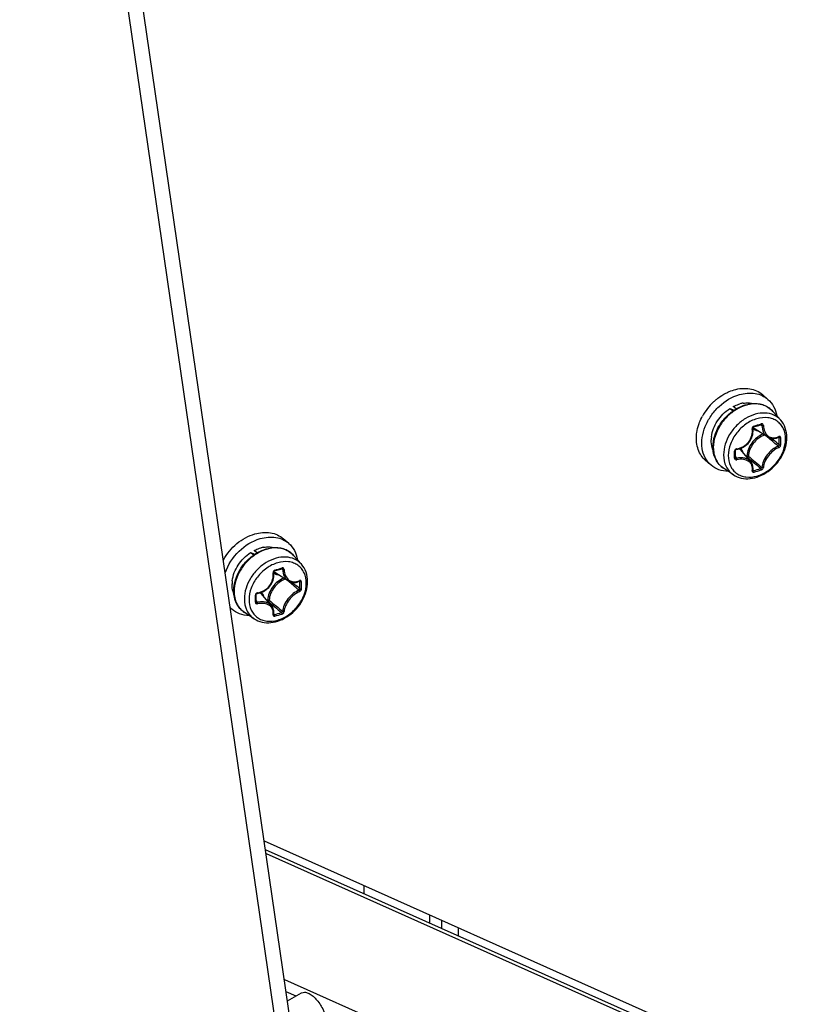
# Model space of a CAD drawing. Header units: millimetres. Extents: x 0 to 420, y 0 to 297.
# Tile 329 of 502: x 315.51 to 322.69, y 160.13 to 169.18. Entities that reach past the tile are written whole.
import ezdxf

# ---------------------------------------------------------------- set-up
doc = ezdxf.new("R2010")
doc.units = ezdxf.units.MM
doc.header["$LTSCALE"] = 23.1
doc.layers.get('0').update_dxf_attribs({"linetype": 'CONTINUOUS'})

msp = doc.modelspace()

# ---------------------------------------------------------------- linework, layer by layer
at = {"color": 7, "linetype": 'CONTINUOUS'}
for p, q in [((318.5938, 155.8672), (315.5704, 176.6277)), ((318.4637, 155.8086), (315.4398, 176.5728)), ((322.3872, 165.6876), (322.3372, 165.7309)), ((322.0365, 165.6037), (322.0755, 165.5876)), ((322.064, 165.5798), (322.0365, 165.6037)), ((322.0945, 165.5996), (322.0684, 165.6223)), ((322.5044, 165.4963), (322.4326, 165.5774)), ((322.2467, 165.3647), (322.2492, 165.3798)), ((322.2485, 165.4243), (322.2487, 165.4259)), ((322.2485, 165.4228), (322.2485, 165.4243)), ((322.2499, 165.4101), (322.2485, 165.4228)), ((322.2487, 165.4259), (322.2491, 165.4274)), ((322.2491, 165.4274), (322.2497, 165.429)), ((322.2492, 165.3798), (322.2503, 165.395)), ((322.2497, 165.429), (322.2505, 165.4305)), ((322.2503, 165.395), (322.2499, 165.4101)), ((322.2505, 165.4305), (322.2515, 165.4318)), ((322.2515, 165.4318), (322.2527, 165.433)), ((322.2527, 165.433), (322.2539, 165.4341)), ((322.2539, 165.4341), (322.2552, 165.4349)), ((322.2552, 165.4349), (322.2565, 165.4355)), ((322.2565, 165.4355), (322.2571, 165.4356)), ((322.2571, 165.4356), (322.2663, 165.4381)), ((322.3847, 165.3415), (322.2595, 165.4191)), ((322.2663, 165.4381), (322.2784, 165.4415)), ((322.2784, 165.4415), (322.2905, 165.445)), ((322.2905, 165.445), (322.3025, 165.4485)), ((322.3025, 165.4485), (322.3144, 165.452)), ((322.3144, 165.452), (322.3235, 165.4548)), ((322.32, 165.4537), (322.3317, 165.4475)), ((322.3243, 165.4552), (322.3235, 165.4548)), ((322.3235, 165.4548), (322.3241, 165.455)), ((322.3241, 165.455), (322.3251, 165.4551)), ((322.3251, 165.4551), (322.326, 165.455)), ((322.326, 165.455), (322.3268, 165.4548)), ((322.3268, 165.4548), (322.3271, 165.4546)), ((322.1929, 165.2723), (322.204, 165.2833)), ((322.204, 165.2833), (322.2142, 165.2952)), ((322.2142, 165.2952), (322.2232, 165.3079)), ((322.2232, 165.3079), (322.231, 165.3213)), ((322.231, 165.3213), (322.2376, 165.3354)), ((322.2376, 165.3354), (322.2428, 165.3499)), ((322.2428, 165.3499), (322.2467, 165.3647)), ((322.3777, 165.3458), (322.3838, 165.3407)), ((322.3846, 165.3416), (322.3912, 165.3378)), ((322.3912, 165.3378), (322.4008, 165.3336)), ((322.4008, 165.3336), (322.4109, 165.3304)), ((322.4109, 165.3304), (322.4214, 165.3284)), ((322.4195, 165.3288), (322.4337, 165.3168)), ((322.4214, 165.3284), (322.4322, 165.3276)), ((322.4322, 165.3276), (322.4433, 165.328)), ((322.4433, 165.328), (322.4545, 165.3296)), ((322.4545, 165.3296), (322.4657, 165.3324)), ((322.4657, 165.3324), (322.4769, 165.3364)), ((322.4769, 165.3364), (322.4855, 165.3403)), ((322.4828, 165.339), (322.4895, 165.3355)), ((322.4855, 165.3403), (322.4863, 165.3406)), ((322.4863, 165.3406), (322.4869, 165.3408)), ((322.4869, 165.3408), (322.4872, 165.3408)), ((322.0875, 165.2173), (322.0876, 165.2185)), ((322.0876, 165.2069), (322.0875, 165.2173)), ((322.0876, 165.2185), (322.088, 165.2201)), ((322.0877, 165.1938), (322.0876, 165.2069)), ((322.0877, 165.1801), (322.0877, 165.1938)), ((322.088, 165.2201), (322.0887, 165.2218)), ((322.0887, 165.2218), (322.0897, 165.2233)), ((322.0897, 165.2233), (322.091, 165.2248)), ((322.091, 165.2248), (322.0925, 165.226)), ((322.0925, 165.226), (322.0942, 165.2271)), ((322.0942, 165.2271), (322.0959, 165.2279)), ((322.0959, 165.2279), (322.0976, 165.2284)), ((322.0976, 165.2284), (322.0986, 165.2285)), ((322.0986, 165.2285), (322.1105, 165.2305)), ((322.1105, 165.2305), (322.1256, 165.2342)), ((322.1256, 165.2342), (322.1402, 165.2393)), ((322.2295, 165.1142), (322.135, 165.2267)), ((322.1402, 165.2393), (322.1544, 165.2457)), ((322.1544, 165.2457), (322.168, 165.2534)), ((322.168, 165.2534), (322.1809, 165.2623)), ((322.1809, 165.2623), (322.1929, 165.2723)), ((321.8635, 165.0828), (321.8135, 165.1261)), ((322.0875, 165.1509), (322.0876, 165.1672)), ((322.0875, 165.1506), (322.0875, 165.1509)), ((322.0876, 165.1498), (322.0875, 165.1506)), ((322.0876, 165.1672), (322.0877, 165.1801)), ((322.0876, 165.1582), (322.0972, 165.1453)), ((322.0878, 165.1491), (322.0876, 165.1498)), ((322.0881, 165.1486), (322.0878, 165.1491)), ((322.1944, 165.1675), (322.1866, 165.1653)), ((322.1989, 165.1551), (322.1959, 165.1542)), ((322.2351, 165.1068), (322.2294, 165.1142)), ((322.2405, 165.0976), (322.2351, 165.1068)), ((322.0695, 164.9942), (321.979, 165.0537)), ((322.2447, 165.0878), (322.2405, 165.0976)), ((322.2478, 165.0774), (322.2447, 165.0878)), ((322.2497, 165.0666), (322.2478, 165.0774)), ((322.2484, 165.0345), (322.2485, 165.035)), ((322.2485, 165.0341), (322.2484, 165.0345)), ((322.2485, 165.035), (322.2498, 165.0439)), ((322.2494, 165.041), (322.255, 165.0333)), ((322.2503, 165.0554), (322.2497, 165.0666)), ((322.2498, 165.0439), (322.2503, 165.0554)), ((317.9797, 164.3634), (317.9297, 164.4067)), ((317.687, 164.2755), (317.6609, 164.2981)), ((317.629, 164.2795), (317.668, 164.2635)), ((317.6566, 164.2557), (317.629, 164.2795)), ((318.0969, 164.1721), (318.0251, 164.2532)), ((317.8422, 164.1048), (317.8431, 164.1063)), ((317.8431, 164.1063), (317.8441, 164.1076)), ((317.8441, 164.1076), (317.8452, 164.1089)), ((317.8452, 164.1089), (317.8464, 164.1099)), ((317.8464, 164.1099), (317.8477, 164.1107)), ((317.8477, 164.1107), (317.8491, 164.1113)), ((317.8491, 164.1113), (317.8496, 164.1115)), ((317.8496, 164.1115), (317.8588, 164.114)), ((317.8588, 164.114), (317.8709, 164.1174)), ((317.8709, 164.1174), (317.883, 164.1208)), ((317.883, 164.1208), (317.895, 164.1243)), ((317.895, 164.1243), (317.907, 164.1279)), ((317.907, 164.1279), (317.9161, 164.1306)), ((317.9125, 164.1296), (317.9242, 164.1233)), ((317.9168, 164.131), (317.9161, 164.1306)), ((317.9161, 164.1306), (317.9166, 164.1308)), ((317.9166, 164.1308), (317.9176, 164.1309)), ((317.9176, 164.1309), (317.9185, 164.1308)), ((317.9185, 164.1308), (317.9193, 164.1306)), ((317.9193, 164.1306), (317.9197, 164.1305)), ((317.8301, 164.0112), (317.8354, 164.0257)), ((317.8354, 164.0257), (317.8393, 164.0405)), ((317.8393, 164.0405), (317.8418, 164.0556)), ((317.841, 164.1001), (317.8412, 164.1017)), ((317.841, 164.0986), (317.841, 164.1001)), ((317.8424, 164.0859), (317.841, 164.0986)), ((317.8412, 164.1017), (317.8416, 164.1033)), ((317.8416, 164.1033), (317.8422, 164.1048)), ((317.8418, 164.0556), (317.8428, 164.0708)), ((317.8428, 164.0708), (317.8424, 164.0859)), ((317.9772, 164.0174), (317.852, 164.095)), ((317.9702, 164.0217), (317.9764, 164.0165)), ((317.9771, 164.0174), (317.9838, 164.0136)), ((318.0694, 164.0122), (318.078, 164.0161)), ((318.078, 164.0161), (318.0789, 164.0164)), ((318.0789, 164.0164), (318.0794, 164.0166)), ((318.0794, 164.0166), (318.0797, 164.0166)), ((317.7469, 163.9215), (317.7605, 163.9292)), ((317.7605, 163.9292), (317.7734, 163.9381)), ((317.7734, 163.9381), (317.7854, 163.9481)), ((317.7854, 163.9481), (317.7966, 163.9591)), ((317.7966, 163.9591), (317.8067, 163.971)), ((317.8067, 163.971), (317.8157, 163.9837)), ((317.8157, 163.9837), (317.8235, 163.9972)), ((317.8235, 163.9972), (317.8301, 164.0112)), ((317.9838, 164.0136), (317.9934, 164.0094)), ((317.9934, 164.0094), (318.0034, 164.0062)), ((318.0034, 164.0062), (318.0139, 164.0042)), ((318.012, 164.0046), (318.0262, 163.9927)), ((318.0139, 164.0042), (318.0247, 164.0034)), ((318.0247, 164.0034), (318.0358, 164.0038)), ((318.0358, 164.0038), (318.047, 164.0054)), ((318.047, 164.0054), (318.0582, 164.0082)), ((318.0582, 164.0082), (318.0694, 164.0122)), ((318.0753, 164.0149), (318.0821, 164.0113)), ((317.68, 163.8931), (317.6801, 163.8944)), ((317.6801, 163.8828), (317.68, 163.8931)), ((317.68, 163.8267), (317.6802, 163.843)), ((317.6801, 163.8944), (317.6805, 163.896)), ((317.6802, 163.8696), (317.6801, 163.8828)), ((317.6802, 163.8559), (317.6802, 163.8696)), ((317.6802, 163.843), (317.6802, 163.8559)), ((317.6805, 163.896), (317.6812, 163.8976)), ((317.6812, 163.8976), (317.6823, 163.8992)), ((317.6823, 163.8992), (317.6836, 163.9006)), ((317.6836, 163.9006), (317.685, 163.9019)), ((317.685, 163.9019), (317.6867, 163.9029)), ((317.6867, 163.9029), (317.6884, 163.9037)), ((317.6884, 163.9037), (317.6902, 163.9042)), ((317.6902, 163.9042), (317.6911, 163.9044)), ((317.6911, 163.9044), (317.703, 163.9063)), ((317.703, 163.9063), (317.7181, 163.91)), ((317.7181, 163.91), (317.7328, 163.9151)), ((317.822, 163.7901), (317.7276, 163.9025)), ((317.7328, 163.9151), (317.7469, 163.9215)), ((317.7869, 163.8434), (317.7791, 163.8411)), ((317.456, 163.7587), (317.4429, 163.77)), ((317.68, 163.8264), (317.68, 163.8267)), ((317.6801, 163.8256), (317.68, 163.8264)), ((317.6801, 163.8341), (317.6897, 163.8211)), ((317.6803, 163.8249), (317.6801, 163.8256)), ((317.6806, 163.8244), (317.6803, 163.8249)), ((317.7914, 163.8309), (317.7884, 163.83)), ((317.8276, 163.7826), (317.822, 163.7901)), ((317.833, 163.7734), (317.8276, 163.7826)), ((317.8372, 163.7636), (317.833, 163.7734)), ((317.8403, 163.7533), (317.8372, 163.7636)), ((317.8422, 163.7424), (317.8403, 163.7533)), ((317.662, 163.67), (317.5716, 163.7295)), ((317.841, 163.7109), (317.8423, 163.7197)), ((317.841, 163.7103), (317.841, 163.7109)), ((317.841, 163.7099), (317.841, 163.7103)), ((317.8419, 163.7168), (317.8475, 163.7091)), ((317.8429, 163.7312), (317.8422, 163.7424)), ((317.8423, 163.7197), (317.8429, 163.7312)), ((317.7548, 161.6281), (342.9502, 150.3753)), ((342.616, 150.4458), (317.7665, 161.5476)), ((318.6717, 161.2186), (318.6717, 161.1432)), ((319.2779, 160.8724), (319.2779, 160.9478)), ((319.3877, 160.8233), (319.3877, 160.8988)), ((319.5377, 160.8318), (319.5377, 160.7563)), ((317.969, 160.1574), (318.0985, 160.2312))]:
    msp.add_line(p, q, dxfattribs=at)
at = {"color": 3, "linetype": 'CONTINUOUS'}
for p, q in [((317.7714, 161.514), (342.6908, 150.381)), ((317.9403, 160.3542), (344.1885, 148.6409)), ((318.047, 160.2018), (317.9566, 160.2422))]:
    msp.add_line(p, q, dxfattribs=at)
at = {"color": 7, "linetype": 'CONTINUOUS'}
for centre, radius, start, end in [((322.2467, 165.28), 0.5268, 133.23466, 151.14273), ((322.2442, 165.2836), 0.5225, 129.69427, 133.29593), ((322.2024, 165.3799), 0.2761, 99.13236, 105.26751), ((322.2857, 165.4473), 0.1962, 50.21099, 52.55698), ((322.2859, 165.4476), 0.1958, 47.22734, 50.21044), ((322.2852, 165.4468), 0.1969, 41.53016, 47.2187), ((322.314, 165.5073), 0.1036, 231.02796, 232.4183), ((322.3146, 165.508), 0.1045, 232.42719, 238.20278), ((321.7111, 167.4656), 2.0958, 285.1573, 287.05436), ((322.1418, 165.3097), 0.2763, 172.94311, 179.02067), ((313.2816, 154.601), 14.078, 49.48381, 49.71745), ((314.3331, 155.8302), 12.4604, 49.15596, 49.48764), ((313.8234, 155.1205), 13.3455, 49.50625, 49.82093), ((322.4305, 165.4606), 0.1281, 294.56944, 296.3793), ((320.9452, 165.3021), 1.5447, 0.00466, 1.24001), ((321.0134, 165.3021), 1.4765, 358.73166, 0.00478), ((320.947, 165.3013), 1.5576, 0.00435, 1.23968), ((321.0158, 165.3013), 1.4888, 358.73194, 0.00505), ((319.8237, 165.1789), 2.2571, 0.00371, 0.85699), ((322.1036, 165.212), 0.0224, 97.07501, 105.67199), ((322.055, 165.1595), 0.1045, 40.01139, 46.15737), ((319.936, 165.1789), 2.1448, 359.12081, 0.00362), ((322.0847, 165.1509), 0.00278, 350.98932, 359.09365), ((331.3149, 175.8763), 14.0729, 229.62633, 229.94629), ((330.798, 175.364), 13.3342, 229.8909, 230.24479), ((329.9071, 174.2013), 11.8849, 229.94478, 230.3357), ((329.5279, 173.8369), 11.348, 230.24369, 230.64376), ((322.2511, 165.0364), 0.00339, 216.40821, 219.64724), ((321.8727, 166.4817), 1.498, 284.78581, 287.41773), ((321.8721, 166.4851), 1.5163, 284.78809, 287.41019), ((317.7949, 164.0557), 0.2761, 99.13236, 105.26751), ((317.8782, 164.1231), 0.1962, 50.21099, 52.55698), ((317.8784, 164.1234), 0.1958, 47.22734, 50.21044), ((317.8777, 164.1227), 0.1969, 41.53016, 47.2187), ((317.3036, 166.1414), 2.0958, 285.1573, 287.05436), ((317.7343, 163.9855), 0.2763, 172.94311, 179.02067), ((317.9065, 164.1831), 0.1036, 231.02796, 232.4183), ((317.9071, 164.1838), 0.1045, 232.42719, 238.20278), ((308.8741, 153.2769), 14.078, 49.48381, 49.71745), ((318.023, 164.1364), 0.1281, 294.56944, 296.3793), ((309.9256, 154.506), 12.4604, 49.15596, 49.48764), ((309.416, 153.7963), 13.3455, 49.50625, 49.82093), ((316.5377, 163.9779), 1.5447, 0.00466, 1.24001), ((316.606, 163.9779), 1.4765, 358.73166, 0.00478), ((316.5396, 163.9771), 1.5576, 0.00435, 1.23968), ((316.6084, 163.9771), 1.4888, 358.73194, 0.00505), ((315.4162, 163.8547), 2.2571, 0.00371, 0.85699), ((315.5285, 163.8548), 2.1448, 359.12081, 0.00362), ((317.6961, 163.8878), 0.0224, 97.07501, 105.67199), ((317.6475, 163.8353), 0.1045, 40.01139, 46.15737), ((326.3905, 174.0399), 13.3342, 229.8909, 230.24479), ((317.6037, 163.9292), 0.2256, 224.41657, 229.09522), ((317.6772, 163.8268), 0.00278, 350.98932, 359.09365), ((326.9074, 174.5522), 14.0729, 229.62633, 229.94629), ((325.4997, 172.8772), 11.8849, 229.94478, 230.3357), ((325.1204, 172.5127), 11.348, 230.24369, 230.64376), ((317.8436, 163.7122), 0.00339, 216.40821, 219.64724), ((317.4652, 165.1575), 1.498, 284.78581, 287.41773), ((317.4646, 165.1609), 1.5163, 284.78809, 287.41019)]:
    msp.add_arc(centre, radius, start, end, dxfattribs=at)
for points, knots in [([(321.9105, 165.6856), (321.9174, 165.6913), (321.9451, 165.7131), (321.9752, 165.7321), (321.9986, 165.7442)], [0, 0, 0, 0, 0.253808, 1, 1, 1, 1]), ([(321.9986, 165.7442), (322.0049, 165.7474), (322.0297, 165.7595), (322.0556, 165.7692), (322.0754, 165.7749)], [0, 0, 0, 0, 0.255043, 1, 1, 1, 1]), ([(322.0754, 165.7749), (322.1216, 165.7883), (322.1948, 165.7954), (322.2836, 165.7688), (322.321, 165.7449), (322.3372, 165.7309)], [0, 0, 0, 0, 0.524089, 0.765965, 1, 1, 1, 1]), ([(322.1254, 165.7316), (322.1716, 165.745), (322.2448, 165.7521), (322.3336, 165.7255), (322.371, 165.7016), (322.3872, 165.6876)], [0, 0, 0, 0, 0.524089, 0.765965, 1, 1, 1, 1]), ([(321.8635, 165.0828), (321.8418, 165.1016), (321.8045, 165.1495), (321.7772, 165.2389), (321.7784, 165.3389), (321.8071, 165.4415), (321.8607, 165.5394), (321.9575, 165.6514), (322.056, 165.7116), (322.1254, 165.7316)], [0, 0, 0, 0, 0.104396, 0.214712, 0.334327, 0.463303, 0.598992, 0.737102, 1, 1, 1, 1]), ([(322.0684, 165.6223), (322.0734, 165.6248), (322.0932, 165.6344), (322.1139, 165.6419), (322.1297, 165.6462)], [0, 0, 0, 0, 0.255242, 1, 1, 1, 1]), ([(322.1585, 165.6525), (322.1666, 165.6537), (322.1974, 165.6572), (322.2292, 165.6547), (322.2514, 165.6488)], [0, 0, 0, 0, 0.260904, 1, 1, 1, 1]), ([(322.1996, 165.6417), (322.2215, 165.6466), (322.2654, 165.6517), (322.3298, 165.6435), (322.3876, 165.619), (322.4192, 165.5924), (322.4326, 165.5774)], [0, 0, 0, 0, 0.266294, 0.518775, 0.761309, 1, 1, 1, 1]), ([(322.405, 165.6031), (322.392, 165.613), (322.3629, 165.6299), (322.2958, 165.6497), (322.2409, 165.6468), (322.2056, 165.6389)], [0, 0, 0, 0, 0.235668, 0.47873, 1, 1, 1, 1]), ([(322.3872, 165.6876), (322.4084, 165.6693), (322.4448, 165.623), (322.4627, 165.5672), (322.4675, 165.5381)], [0, 0, 0, 0, 0.486811, 1, 1, 1, 1]), ([(321.8676, 165.3437), (321.8739, 165.395), (321.9147, 165.4969), (321.9913, 165.5742), (322.0365, 165.6037)], [0, 0, 0, 0, 0.489346, 1, 1, 1, 1]), ([(321.8811, 165.2512), (321.8811, 165.3196), (321.9168, 165.4257), (322.0052, 165.5362), (322.0634, 165.5815), (322.0945, 165.5997)], [0, 0, 0, 0, 0.484994, 0.744206, 1, 1, 1, 1]), ([(322.099, 165.5959), (322.0677, 165.5774), (322.0093, 165.5316), (321.9207, 165.4203), (321.8848, 165.314), (321.8848, 165.2455)], [0, 0, 0, 0, 0.256449, 0.516507, 1, 1, 1, 1]), ([(322.5044, 165.4963), (322.4869, 165.516), (322.4419, 165.549), (322.3579, 165.5673), (322.2668, 165.5549), (322.177, 165.5145), (322.0962, 165.45), (322.0128, 165.3439), (321.9791, 165.2431), (321.9791, 165.1781)], [0, 0, 0, 0, 0.104646, 0.214456, 0.334319, 0.464647, 0.602133, 0.741336, 1, 1, 1, 1]), ([(322.0945, 165.5997), (322.1029, 165.6046), (322.1362, 165.6225), (322.1722, 165.6356), (322.1996, 165.6417)], [0, 0, 0, 0, 0.257132, 1, 1, 1, 1]), ([(322.2056, 165.6389), (322.1966, 165.6369), (322.1594, 165.6269), (322.1241, 165.6107), (322.099, 165.5959)], [0, 0, 0, 0, 0.242244, 1, 1, 1, 1]), ([(321.7512, 165.4569), (321.7534, 165.4635), (321.7631, 165.49), (321.7751, 165.5156), (321.7853, 165.5343)], [0, 0, 0, 0, 0.24664, 1, 1, 1, 1]), ([(322.5491, 165.3223), (322.5491, 165.3546), (322.5399, 165.4034), (322.5064, 165.4568), (322.473, 165.4879), (322.4322, 165.5094), (322.369, 165.5246), (322.2802, 165.5147), (322.1799, 165.464), (322.0954, 165.3825), (322.0379, 165.2817), (322.0225, 165.2064), (322.0225, 165.1703)], [0, 0, 0, 0, 0.116061, 0.170531, 0.224017, 0.278077, 0.33415, 0.455161, 0.589255, 0.730676, 0.870373, 1, 1, 1, 1]), ([(322.561, 165.3365), (322.561, 165.3659), (322.5523, 165.424), (322.5229, 165.4753), (322.5044, 165.4963)], [0, 0, 0, 0, 0.512172, 1, 1, 1, 1]), ([(321.7301, 165.3575), (321.7308, 165.3657), (321.7347, 165.3994), (321.7429, 165.4326), (321.7512, 165.4569)], [0, 0, 0, 0, 0.243707, 1, 1, 1, 1]), ([(322.1008, 165.2342), (322.1219, 165.2368), (322.1639, 165.2512), (322.2136, 165.2948), (322.2434, 165.3534), (322.2463, 165.3971), (322.2431, 165.4176)], [0, 0, 0, 0, 0.248621, 0.503909, 0.756865, 1, 1, 1, 1]), ([(322.2591, 165.4427), (322.254, 165.4414), (322.2449, 165.4341), (322.2423, 165.4228), (322.2431, 165.4176)], [0, 0, 0, 0, 0.497502, 1, 1, 1, 1]), ([(322.2431, 165.4178), (322.2446, 165.4183), (322.2467, 165.419), (322.2487, 165.4212), (322.2485, 165.4221)], [0, 0, 0, 0, 0.636699, 1, 1, 1, 1]), ([(322.2493, 165.415), (322.2524, 165.413), (322.2657, 165.4057), (322.2804, 165.4011), (322.2916, 165.3991)], [0, 0, 0, 0, 0.245657, 1, 1, 1, 1]), ([(322.2591, 165.4427), (322.2593, 165.4411), (322.2594, 165.4386), (322.258, 165.4359), (322.2571, 165.4356)], [0, 0, 0, 0, 0.627461, 1, 1, 1, 1]), ([(322.3258, 165.462), (322.3259, 165.4612), (322.326, 165.459), (322.3255, 165.4562), (322.3243, 165.4552)], [0, 0, 0, 0, 0.317821, 1, 1, 1, 1]), ([(322.3451, 165.447), (322.3449, 165.4518), (322.3418, 165.4593), (322.3328, 165.4631), (322.328, 165.4627), (322.3258, 165.462)], [0, 0, 0, 0, 0.506274, 0.74763, 1, 1, 1, 1]), ([(322.3317, 165.4475), (322.3316, 165.4482), (322.3311, 165.4511), (322.329, 165.4536), (322.3271, 165.4546)], [0, 0, 0, 0, 0.26474, 1, 1, 1, 1]), ([(322.3317, 165.4475), (322.3326, 165.4258), (322.3395, 165.3937), (322.362, 165.3592), (322.3767, 165.3465), (322.3846, 165.3416)], [0, 0, 0, 0, 0.53086, 0.77212, 1, 1, 1, 1]), ([(322.3451, 165.4472), (322.3428, 165.4466), (322.3383, 165.4463), (322.3337, 165.4467), (322.3317, 165.4475)], [0, 0, 0, 0, 0.535787, 1, 1, 1, 1]), ([(322.3451, 165.447), (322.3461, 165.4278), (322.3535, 165.3914), (322.381, 165.3542), (322.4104, 165.3382), (322.4429, 165.3313), (322.4685, 165.3371), (322.4838, 165.3441)], [0, 0, 0, 0, 0.278831, 0.524545, 0.640418, 0.756075, 1, 1, 1, 1]), ([(321.8135, 165.1261), (321.7984, 165.1392), (321.7712, 165.17), (321.7331, 165.2464), (321.7266, 165.3134), (321.7301, 165.3575)], [0, 0, 0, 0, 0.23573, 0.478338, 1, 1, 1, 1]), ([(321.8824, 165.2231), (321.8794, 165.23), (321.8689, 165.2593), (321.8652, 165.2909), (321.8656, 165.3144)], [0, 0, 0, 0, 0.24096, 1, 1, 1, 1]), ([(322.0225, 165.1703), (322.0225, 165.1379), (322.0316, 165.0892), (322.0651, 165.0358), (322.0985, 165.0046), (322.1393, 164.9831), (322.2025, 164.9679), (322.2914, 164.9779), (322.3916, 165.0286), (322.4762, 165.11), (322.5336, 165.2108), (322.5491, 165.2862), (322.5491, 165.3223)], [0, 0, 0, 0, 0.116061, 0.170531, 0.224017, 0.278077, 0.33415, 0.455161, 0.589255, 0.730676, 0.870373, 1, 1, 1, 1]), ([(322.0695, 164.9942), (322.0914, 164.9799), (322.1421, 164.959), (322.2258, 164.9555), (322.3108, 164.9775), (322.3912, 165.022), (322.4614, 165.0852), (322.5331, 165.1851), (322.561, 165.2771), (322.561, 165.3365)], [0, 0, 0, 0, 0.11099, 0.226939, 0.3499, 0.479569, 0.613404, 0.747536, 1, 1, 1, 1]), ([(322.3409, 165.3687), (322.3006, 165.3518), (322.2307, 165.2945), (322.1963, 165.2098), (322.1944, 165.1675)], [0, 0, 0, 0, 0.508297, 1, 1, 1, 1]), ([(322.3551, 165.3599), (322.3148, 165.3454), (322.2443, 165.2905), (322.2094, 165.2074), (322.2075, 165.1658)], [0, 0, 0, 0, 0.506537, 1, 1, 1, 1]), ([(322.4876, 165.3459), (322.4877, 165.3452), (322.4877, 165.3432), (322.4868, 165.3409), (322.4855, 165.3403)], [0, 0, 0, 0, 0.311988, 1, 1, 1, 1]), ([(322.4895, 165.3355), (322.4896, 165.3361), (322.4895, 165.3381), (322.4884, 165.3402), (322.4872, 165.3409)], [0, 0, 0, 0, 0.299348, 1, 1, 1, 1]), ([(322.5043, 165.335), (322.5042, 165.339), (322.5017, 165.3459), (322.4934, 165.348), (322.4894, 165.3468), (322.4874, 165.3458)], [0, 0, 0, 0, 0.501065, 0.7339, 1, 1, 1, 1]), ([(322.5043, 165.335), (322.5019, 165.3339), (322.4968, 165.3333), (322.4916, 165.3342), (322.4895, 165.3355)], [0, 0, 0, 0, 0.519253, 1, 1, 1, 1]), ([(321.979, 165.0537), (321.9637, 165.0638), (321.9353, 165.0885), (321.8929, 165.1526), (321.8811, 165.212), (321.8811, 165.2512)], [0, 0, 0, 0, 0.241408, 0.48582, 1, 1, 1, 1]), ([(321.8848, 165.2455), (321.8848, 165.2072), (321.896, 165.1494), (321.937, 165.0871), (321.9643, 165.0634), (321.979, 165.0537)], [0, 0, 0, 0, 0.517981, 0.760912, 1, 1, 1, 1]), ([(322.0976, 165.2336), (322.0929, 165.2322), (322.0844, 165.2268), (322.0805, 165.2172), (322.0806, 165.2127)], [0, 0, 0, 0, 0.515379, 1, 1, 1, 1]), ([(322.0806, 165.2127), (322.0815, 165.2128), (322.0841, 165.2134), (322.0875, 165.2154), (322.0875, 165.2173)], [0, 0, 0, 0, 0.337798, 1, 1, 1, 1]), ([(322.1007, 165.2342), (322.1006, 165.2328), (322.1005, 165.2309), (322.0993, 165.2286), (322.0986, 165.2285)], [0, 0, 0, 0, 0.653706, 1, 1, 1, 1]), ([(322.1595, 165.1976), (322.1583, 165.2014), (322.1528, 165.2159), (322.1445, 165.2295), (322.137, 165.2382)], [0, 0, 0, 0, 0.256486, 1, 1, 1, 1]), ([(322.4823, 165.2564), (322.4629, 165.2495), (322.4248, 165.227), (322.378, 165.1797), (322.3441, 165.1235), (322.3327, 165.082), (322.3317, 165.0624)], [0, 0, 0, 0, 0.240504, 0.508011, 0.771047, 1, 1, 1, 1]), ([(322.4874, 165.2438), (322.4693, 165.2371), (322.4335, 165.2156), (322.3894, 165.1708), (322.3573, 165.1179), (322.3463, 165.0789), (322.3451, 165.0605)], [0, 0, 0, 0, 0.240191, 0.508131, 0.771537, 1, 1, 1, 1]), ([(322.4823, 165.2564), (322.4833, 165.2569), (322.4874, 165.26), (322.4897, 165.2655), (322.4895, 165.2694)], [0, 0, 0, 0, 0.22923, 1, 1, 1, 1]), ([(322.4876, 165.2439), (322.4879, 165.2474), (322.4863, 165.2524), (322.4831, 165.2558), (322.4823, 165.2564)], [0, 0, 0, 0, 0.765063, 1, 1, 1, 1]), ([(322.4874, 165.2438), (322.4897, 165.2447), (322.4984, 165.2501), (322.5041, 165.2605), (322.5043, 165.2683)], [0, 0, 0, 0, 0.23682, 1, 1, 1, 1]), ([(322.5043, 165.2683), (322.5019, 165.2672), (322.4967, 165.2667), (322.4915, 165.2679), (322.4895, 165.2694)], [0, 0, 0, 0, 0.514589, 1, 1, 1, 1]), ([(321.9791, 165.1781), (321.9791, 165.1414), (321.9899, 165.086), (322.0293, 165.0263), (322.0554, 165.0035), (322.0695, 164.9942)], [0, 0, 0, 0, 0.517891, 0.760854, 1, 1, 1, 1]), ([(322.0806, 165.146), (322.0805, 165.1438), (322.0815, 165.1391), (322.088, 165.1319), (322.0961, 165.1312), (322.1009, 165.1322)], [0, 0, 0, 0, 0.242796, 0.480959, 1, 1, 1, 1]), ([(322.0806, 165.146), (322.0815, 165.1462), (322.0841, 165.1468), (322.0871, 165.1486), (322.0874, 165.1505)], [0, 0, 0, 0, 0.320164, 1, 1, 1, 1]), ([(322.0881, 165.1486), (322.0891, 165.1473), (322.092, 165.1452), (322.0955, 165.145), (322.0972, 165.1453)], [0, 0, 0, 0, 0.481244, 1, 1, 1, 1]), ([(322.2294, 165.1142), (322.2227, 165.1223), (322.2054, 165.1364), (322.173, 165.1484), (322.1358, 165.1517), (322.1102, 165.1483), (322.0972, 165.1453)], [0, 0, 0, 0, 0.220991, 0.459498, 0.719842, 1, 1, 1, 1]), ([(322.1007, 165.1322), (322.1006, 165.1346), (322.0997, 165.1391), (322.0983, 165.1434), (322.0972, 165.1453)], [0, 0, 0, 0, 0.525808, 1, 1, 1, 1]), ([(322.2431, 165.031), (322.2461, 165.047), (322.2448, 165.0727), (322.2288, 165.1011), (322.204, 165.1243), (322.1589, 165.1396), (322.1205, 165.1366), (322.1009, 165.1322)], [0, 0, 0, 0, 0.233033, 0.345382, 0.460439, 0.711705, 1, 1, 1, 1]), ([(322.1944, 165.1676), (322.1967, 165.1681), (322.2012, 165.1682), (322.2057, 165.167), (322.2075, 165.1658)], [0, 0, 0, 0, 0.52676, 1, 1, 1, 1]), ([(322.1944, 165.1676), (322.1944, 165.1652), (322.1953, 165.1608), (322.1974, 165.1566), (322.1989, 165.1551)], [0, 0, 0, 0, 0.522055, 1, 1, 1, 1]), ([(322.1989, 165.1551), (322.2022, 165.1564), (322.2059, 165.1601), (322.2074, 165.1646), (322.2075, 165.1658)], [0, 0, 0, 0, 0.759447, 1, 1, 1, 1]), ([(322.0226, 165.0247), (321.9932, 165.0254), (321.9355, 165.0351), (321.8846, 165.0646), (321.8635, 165.0828)], [0, 0, 0, 0, 0.513149, 1, 1, 1, 1]), ([(322.2431, 165.031), (322.2428, 165.029), (322.2428, 165.025), (322.2477, 165.018), (322.255, 165.018), (322.2591, 165.019)], [0, 0, 0, 0, 0.250804, 0.476639, 1, 1, 1, 1]), ([(322.2431, 165.0308), (322.2438, 165.031), (322.2461, 165.0316), (322.2482, 165.0334), (322.2485, 165.035)], [0, 0, 0, 0, 0.302268, 1, 1, 1, 1]), ([(322.2501, 165.0331), (322.2504, 165.033), (322.252, 165.0326), (322.2538, 165.0329), (322.255, 165.0333)], [0, 0, 0, 0, 0.218072, 1, 1, 1, 1]), ([(322.2591, 165.019), (322.2594, 165.0216), (322.2586, 165.0266), (322.2566, 165.0314), (322.255, 165.0333)], [0, 0, 0, 0, 0.509293, 1, 1, 1, 1]), ([(322.3211, 165.0524), (322.3224, 165.0527), (322.327, 165.0546), (322.3312, 165.0588), (322.3317, 165.0624)], [0, 0, 0, 0, 0.267515, 1, 1, 1, 1]), ([(322.3258, 165.0383), (322.3261, 165.0408), (322.3252, 165.0459), (322.3229, 165.0506), (322.3211, 165.0524)], [0, 0, 0, 0, 0.505426, 1, 1, 1, 1]), ([(322.3258, 165.0383), (322.3283, 165.0391), (322.3372, 165.0436), (322.3447, 165.053), (322.3451, 165.0605)], [0, 0, 0, 0, 0.259636, 1, 1, 1, 1]), ([(322.3451, 165.0603), (322.3418, 165.059), (322.3365, 165.0592), (322.3325, 165.0617), (322.3317, 165.0624)], [0, 0, 0, 0, 0.766641, 1, 1, 1, 1]), ([(317.6679, 164.4507), (317.7141, 164.4641), (317.7873, 164.4712), (317.8761, 164.4447), (317.9135, 164.4208), (317.9298, 164.4067)], [0, 0, 0, 0, 0.524089, 0.765965, 1, 1, 1, 1]), ([(317.3786, 164.2113), (317.4101, 164.2684), (317.4934, 164.369), (317.608, 164.4335), (317.6679, 164.4507)], [0, 0, 0, 0, 0.511545, 1, 1, 1, 1]), ([(317.3954, 164.0944), (317.4213, 164.168), (317.5089, 164.3013), (317.6451, 164.3864), (317.7179, 164.4074)], [0, 0, 0, 0, 0.50735, 1, 1, 1, 1]), ([(317.7179, 164.4074), (317.7641, 164.4208), (317.8373, 164.4279), (317.9261, 164.4014), (317.9635, 164.3774), (317.9798, 164.3634)], [0, 0, 0, 0, 0.524089, 0.765965, 1, 1, 1, 1]), ([(317.6609, 164.2981), (317.6659, 164.3006), (317.6857, 164.3102), (317.7064, 164.3178), (317.7222, 164.322)], [0, 0, 0, 0, 0.255242, 1, 1, 1, 1]), ([(317.687, 164.2755), (317.6954, 164.2804), (317.7287, 164.2983), (317.7647, 164.3114), (317.7921, 164.3175)], [0, 0, 0, 0, 0.257132, 1, 1, 1, 1]), ([(317.7982, 164.3147), (317.7891, 164.3127), (317.752, 164.3027), (317.7166, 164.2865), (317.6915, 164.2717)], [0, 0, 0, 0, 0.242244, 1, 1, 1, 1]), ([(317.7511, 164.3283), (317.7591, 164.3296), (317.79, 164.3331), (317.8217, 164.3305), (317.8439, 164.3246)], [0, 0, 0, 0, 0.260904, 1, 1, 1, 1]), ([(317.7921, 164.3175), (317.814, 164.3224), (317.8579, 164.3276), (317.9223, 164.3193), (317.9801, 164.2948), (318.0117, 164.2683), (318.0251, 164.2532)], [0, 0, 0, 0, 0.266294, 0.518775, 0.761309, 1, 1, 1, 1]), ([(317.9975, 164.2789), (317.9845, 164.2888), (317.9554, 164.3058), (317.8884, 164.3255), (317.8335, 164.3227), (317.7982, 164.3147)], [0, 0, 0, 0, 0.235668, 0.47873, 1, 1, 1, 1]), ([(317.9798, 164.3634), (318.0009, 164.3451), (318.0374, 164.2988), (318.0552, 164.243), (318.06, 164.2139)], [0, 0, 0, 0, 0.486811, 1, 1, 1, 1]), ([(317.4602, 164.0195), (317.4665, 164.0708), (317.5072, 164.1727), (317.5838, 164.25), (317.629, 164.2795)], [0, 0, 0, 0, 0.489346, 1, 1, 1, 1]), ([(317.4737, 163.927), (317.4737, 163.9955), (317.5093, 164.1015), (317.5977, 164.212), (317.6559, 164.2573), (317.687, 164.2755)], [0, 0, 0, 0, 0.484994, 0.744206, 1, 1, 1, 1]), ([(317.6915, 164.2717), (317.6602, 164.2532), (317.6018, 164.2074), (317.5133, 164.0962), (317.4773, 163.9898), (317.4773, 163.9213)], [0, 0, 0, 0, 0.256449, 0.516507, 1, 1, 1, 1]), ([(318.0969, 164.1721), (318.0795, 164.1918), (318.0345, 164.2248), (317.9504, 164.2431), (317.8593, 164.2308), (317.7695, 164.1903), (317.6887, 164.1258), (317.6054, 164.0197), (317.5716, 163.9189), (317.5716, 163.8539)], [0, 0, 0, 0, 0.104646, 0.214456, 0.334319, 0.464647, 0.602133, 0.741336, 1, 1, 1, 1]), ([(318.1416, 163.9981), (318.1416, 164.0305), (318.1325, 164.0792), (318.099, 164.1326), (318.0655, 164.1637), (318.0247, 164.1853), (317.9615, 164.2005), (317.8727, 164.1905), (317.7725, 164.1398), (317.6879, 164.0584), (317.6304, 163.9576), (317.615, 163.8822), (317.615, 163.8461)], [0, 0, 0, 0, 0.116061, 0.170531, 0.224017, 0.278077, 0.33415, 0.455161, 0.589255, 0.730676, 0.870373, 1, 1, 1, 1]), ([(317.8516, 164.1186), (317.8466, 164.1172), (317.8374, 164.1099), (317.8349, 164.0987), (317.8357, 164.0934)], [0, 0, 0, 0, 0.497502, 1, 1, 1, 1]), ([(317.8516, 164.1186), (317.8518, 164.117), (317.852, 164.1145), (317.8506, 164.1117), (317.8496, 164.1115)], [0, 0, 0, 0, 0.627461, 1, 1, 1, 1]), ([(317.9183, 164.1378), (317.9184, 164.1371), (317.9185, 164.1348), (317.9181, 164.132), (317.9168, 164.131)], [0, 0, 0, 0, 0.317821, 1, 1, 1, 1]), ([(317.9377, 164.1229), (317.9374, 164.1276), (317.9343, 164.1351), (317.9253, 164.1389), (317.9205, 164.1385), (317.9183, 164.1378)], [0, 0, 0, 0, 0.506274, 0.74763, 1, 1, 1, 1]), ([(317.9242, 164.1233), (317.9242, 164.1241), (317.9236, 164.1269), (317.9215, 164.1295), (317.9197, 164.1305)], [0, 0, 0, 0, 0.26474, 1, 1, 1, 1]), ([(317.9242, 164.1233), (317.9252, 164.1016), (317.932, 164.0696), (317.9545, 164.035), (317.9692, 164.0223), (317.9771, 164.0174)], [0, 0, 0, 0, 0.53086, 0.77212, 1, 1, 1, 1]), ([(317.9376, 164.1231), (317.9353, 164.1225), (317.9308, 164.1221), (317.9262, 164.1225), (317.9242, 164.1233)], [0, 0, 0, 0, 0.535787, 1, 1, 1, 1]), ([(317.9377, 164.1229), (317.9386, 164.1036), (317.946, 164.0672), (317.9735, 164.03), (318.0029, 164.014), (318.0354, 164.0072), (318.061, 164.0129), (318.0763, 164.0199)], [0, 0, 0, 0, 0.278831, 0.524545, 0.640418, 0.756075, 1, 1, 1, 1]), ([(318.1535, 164.0123), (318.1535, 164.0418), (318.1448, 164.0998), (318.1155, 164.1512), (318.0969, 164.1721)], [0, 0, 0, 0, 0.512172, 1, 1, 1, 1]), ([(317.6934, 163.91), (317.7144, 163.9126), (317.7564, 163.927), (317.8062, 163.9706), (317.8359, 164.0292), (317.8388, 164.0729), (317.8357, 164.0934)], [0, 0, 0, 0, 0.248621, 0.503909, 0.756865, 1, 1, 1, 1]), ([(317.9334, 164.0445), (317.8931, 164.0276), (317.8232, 163.9703), (317.7888, 163.8856), (317.7869, 163.8434)], [0, 0, 0, 0, 0.508297, 1, 1, 1, 1]), ([(317.9476, 164.0358), (317.9073, 164.0212), (317.8368, 163.9663), (317.8019, 163.8833), (317.8, 163.8416)], [0, 0, 0, 0, 0.506537, 1, 1, 1, 1]), ([(317.8357, 164.0936), (317.8371, 164.0941), (317.8393, 164.0949), (317.8412, 164.097), (317.8411, 164.0979)], [0, 0, 0, 0, 0.636699, 1, 1, 1, 1]), ([(317.8418, 164.0908), (317.8449, 164.0888), (317.8582, 164.0815), (317.8729, 164.0769), (317.8842, 164.0749)], [0, 0, 0, 0, 0.245657, 1, 1, 1, 1]), ([(318.0801, 164.0217), (318.0802, 164.0211), (318.0802, 164.0191), (318.0793, 164.0167), (318.078, 164.0161)], [0, 0, 0, 0, 0.311988, 1, 1, 1, 1]), ([(318.0821, 164.0113), (318.0821, 164.0119), (318.082, 164.0139), (318.0809, 164.016), (318.0797, 164.0167)], [0, 0, 0, 0, 0.299348, 1, 1, 1, 1]), ([(318.0968, 164.0108), (318.0967, 164.0149), (318.0942, 164.0218), (318.0859, 164.0238), (318.0819, 164.0226), (318.08, 164.0216)], [0, 0, 0, 0, 0.501065, 0.7339, 1, 1, 1, 1]), ([(317.4749, 163.8989), (317.4719, 163.9058), (317.4615, 163.9351), (317.4577, 163.9667), (317.4581, 163.9903)], [0, 0, 0, 0, 0.24096, 1, 1, 1, 1]), ([(317.5716, 163.7295), (317.5562, 163.7396), (317.5279, 163.7643), (317.4854, 163.8285), (317.4737, 163.8878), (317.4737, 163.927)], [0, 0, 0, 0, 0.241408, 0.48582, 1, 1, 1, 1]), ([(317.615, 163.8461), (317.615, 163.8137), (317.6241, 163.765), (317.6576, 163.7116), (317.6911, 163.6804), (317.7318, 163.6589), (317.7951, 163.6437), (317.8839, 163.6537), (317.9841, 163.7044), (318.0687, 163.7858), (318.1261, 163.8866), (318.1416, 163.962), (318.1416, 163.9981)], [0, 0, 0, 0, 0.116061, 0.170531, 0.224017, 0.278077, 0.33415, 0.455161, 0.589255, 0.730676, 0.870373, 1, 1, 1, 1]), ([(317.662, 163.67), (317.6839, 163.6557), (317.7346, 163.6348), (317.8183, 163.6314), (317.9034, 163.6534), (317.9837, 163.6978), (318.0539, 163.761), (318.1256, 163.8609), (318.1535, 163.9529), (318.1535, 164.0123)], [0, 0, 0, 0, 0.11099, 0.226939, 0.3499, 0.479569, 0.613404, 0.747536, 1, 1, 1, 1]), ([(318.0748, 163.9323), (318.0554, 163.9253), (318.0173, 163.9028), (317.9705, 163.8555), (317.9367, 163.7993), (317.9253, 163.7578), (317.9242, 163.7383)], [0, 0, 0, 0, 0.240504, 0.508011, 0.771047, 1, 1, 1, 1]), ([(318.0748, 163.9323), (318.0758, 163.9327), (318.08, 163.9359), (318.0822, 163.9413), (318.0821, 163.9452)], [0, 0, 0, 0, 0.22923, 1, 1, 1, 1]), ([(318.0801, 163.9197), (318.0804, 163.9233), (318.0788, 163.9282), (318.0757, 163.9316), (318.0748, 163.9323)], [0, 0, 0, 0, 0.765063, 1, 1, 1, 1]), ([(318.08, 163.9196), (318.0822, 163.9205), (318.091, 163.9259), (318.0966, 163.9364), (318.0968, 163.9442)], [0, 0, 0, 0, 0.23682, 1, 1, 1, 1]), ([(318.0968, 164.0108), (318.0944, 164.0098), (318.0893, 164.0091), (318.0841, 164.01), (318.0821, 164.0113)], [0, 0, 0, 0, 0.519253, 1, 1, 1, 1]), ([(318.0968, 163.9442), (318.0944, 163.9431), (318.0892, 163.9425), (318.084, 163.9438), (318.0821, 163.9452)], [0, 0, 0, 0, 0.514589, 1, 1, 1, 1]), ([(317.4773, 163.9213), (317.4773, 163.883), (317.4885, 163.8252), (317.5296, 163.763), (317.5568, 163.7392), (317.5716, 163.7295)], [0, 0, 0, 0, 0.517981, 0.760912, 1, 1, 1, 1]), ([(317.5716, 163.8539), (317.5716, 163.8172), (317.5824, 163.7618), (317.6218, 163.7021), (317.6479, 163.6793), (317.662, 163.67)], [0, 0, 0, 0, 0.517891, 0.760854, 1, 1, 1, 1]), ([(317.6901, 163.9094), (317.6854, 163.9081), (317.6769, 163.9026), (317.673, 163.8931), (317.6731, 163.8885)], [0, 0, 0, 0, 0.515379, 1, 1, 1, 1]), ([(317.6731, 163.8885), (317.6741, 163.8887), (317.6767, 163.8893), (317.68, 163.8912), (317.68, 163.8931)], [0, 0, 0, 0, 0.337798, 1, 1, 1, 1]), ([(317.6932, 163.91), (317.6931, 163.9086), (317.693, 163.9067), (317.6918, 163.9044), (317.6911, 163.9044)], [0, 0, 0, 0, 0.653706, 1, 1, 1, 1]), ([(317.752, 163.8734), (317.7508, 163.8772), (317.7453, 163.8918), (317.7371, 163.9053), (317.7296, 163.9141)], [0, 0, 0, 0, 0.256486, 1, 1, 1, 1]), ([(317.7869, 163.8434), (317.7892, 163.8439), (317.7938, 163.844), (317.7982, 163.8428), (317.8, 163.8416)], [0, 0, 0, 0, 0.52676, 1, 1, 1, 1]), ([(317.7869, 163.8434), (317.7869, 163.841), (317.7878, 163.8366), (317.7899, 163.8324), (317.7914, 163.8309)], [0, 0, 0, 0, 0.522055, 1, 1, 1, 1]), ([(317.7914, 163.8309), (317.7947, 163.8322), (317.7984, 163.8359), (317.7999, 163.8405), (317.8, 163.8416)], [0, 0, 0, 0, 0.759447, 1, 1, 1, 1]), ([(318.08, 163.9196), (318.0618, 163.9129), (318.026, 163.8914), (317.9819, 163.8466), (317.9499, 163.7937), (317.9388, 163.7547), (317.9377, 163.7363)], [0, 0, 0, 0, 0.240191, 0.508131, 0.771537, 1, 1, 1, 1]), ([(317.6151, 163.7005), (317.5857, 163.7012), (317.528, 163.7109), (317.4771, 163.7404), (317.456, 163.7587)], [0, 0, 0, 0, 0.513149, 1, 1, 1, 1]), ([(317.6731, 163.8218), (317.674, 163.822), (317.6766, 163.8226), (317.6796, 163.8244), (317.6799, 163.8263)], [0, 0, 0, 0, 0.320164, 1, 1, 1, 1]), ([(317.6731, 163.8218), (317.6731, 163.8196), (317.674, 163.815), (317.6805, 163.8077), (317.6887, 163.807), (317.6934, 163.808)], [0, 0, 0, 0, 0.242796, 0.480959, 1, 1, 1, 1]), ([(317.6806, 163.8244), (317.6816, 163.8231), (317.6845, 163.821), (317.688, 163.8208), (317.6898, 163.8211)], [0, 0, 0, 0, 0.481244, 1, 1, 1, 1]), ([(317.822, 163.7901), (317.8152, 163.7981), (317.7979, 163.8122), (317.7655, 163.8243), (317.7283, 163.8276), (317.7027, 163.8241), (317.6897, 163.8211)], [0, 0, 0, 0, 0.220991, 0.459498, 0.719842, 1, 1, 1, 1]), ([(317.6932, 163.808), (317.6931, 163.8104), (317.6923, 163.8149), (317.6908, 163.8193), (317.6898, 163.8211)], [0, 0, 0, 0, 0.525808, 1, 1, 1, 1]), ([(317.8357, 163.7068), (317.8386, 163.7228), (317.8373, 163.7485), (317.8213, 163.7769), (317.7966, 163.8002), (317.7514, 163.8154), (317.713, 163.8124), (317.6934, 163.808)], [0, 0, 0, 0, 0.233033, 0.345382, 0.460439, 0.711705, 1, 1, 1, 1]), ([(317.8357, 163.7068), (317.8353, 163.7048), (317.8353, 163.7008), (317.8403, 163.6938), (317.8476, 163.6938), (317.8516, 163.6949)], [0, 0, 0, 0, 0.250804, 0.476639, 1, 1, 1, 1]), ([(317.8357, 163.7067), (317.8364, 163.7068), (317.8386, 163.7074), (317.8407, 163.7093), (317.841, 163.7109)], [0, 0, 0, 0, 0.302268, 1, 1, 1, 1]), ([(317.8426, 163.7089), (317.8429, 163.7088), (317.8446, 163.7084), (317.8463, 163.7087), (317.8475, 163.7091)], [0, 0, 0, 0, 0.218072, 1, 1, 1, 1]), ([(317.8516, 163.6949), (317.8519, 163.6974), (317.8512, 163.7025), (317.8492, 163.7072), (317.8475, 163.7091)], [0, 0, 0, 0, 0.509293, 1, 1, 1, 1]), ([(317.9136, 163.7282), (317.9149, 163.7285), (317.9195, 163.7304), (317.9237, 163.7346), (317.9242, 163.7383)], [0, 0, 0, 0, 0.267515, 1, 1, 1, 1]), ([(317.9183, 163.7141), (317.9186, 163.7166), (317.9177, 163.7217), (317.9154, 163.7264), (317.9136, 163.7282)], [0, 0, 0, 0, 0.505426, 1, 1, 1, 1]), ([(317.9183, 163.7141), (317.9208, 163.7149), (317.9297, 163.7194), (317.9372, 163.7288), (317.9377, 163.7363)], [0, 0, 0, 0, 0.259636, 1, 1, 1, 1]), ([(317.9376, 163.7361), (317.9343, 163.7348), (317.929, 163.735), (317.925, 163.7375), (317.9242, 163.7383)], [0, 0, 0, 0, 0.766641, 1, 1, 1, 1]), ([(318.0985, 160.2312), (318.1065, 160.2358), (318.1278, 160.24), (318.1616, 160.2301), (318.1971, 160.2079), (318.246, 160.1615), (318.2951, 160.0873), (318.3196, 160.0187), (318.3246, 159.9842)], [0, 0, 0, 0, 0.075749, 0.167476, 0.281282, 0.415227, 0.715349, 1, 1, 1, 1])]:
    msp.add_open_spline(points, degree=3, knots=knots, dxfattribs=at)
for points in [[(322.2484, 165.0342), (322.2489, 165.0337), (322.2495, 165.0333), (322.2501, 165.0331)], [(317.841, 163.71), (317.8414, 163.7095), (317.842, 163.7091), (317.8426, 163.7089)]]:
    msp.add_open_spline(points, degree=3, dxfattribs=at)

doc.saveas('drawing.dxf')
